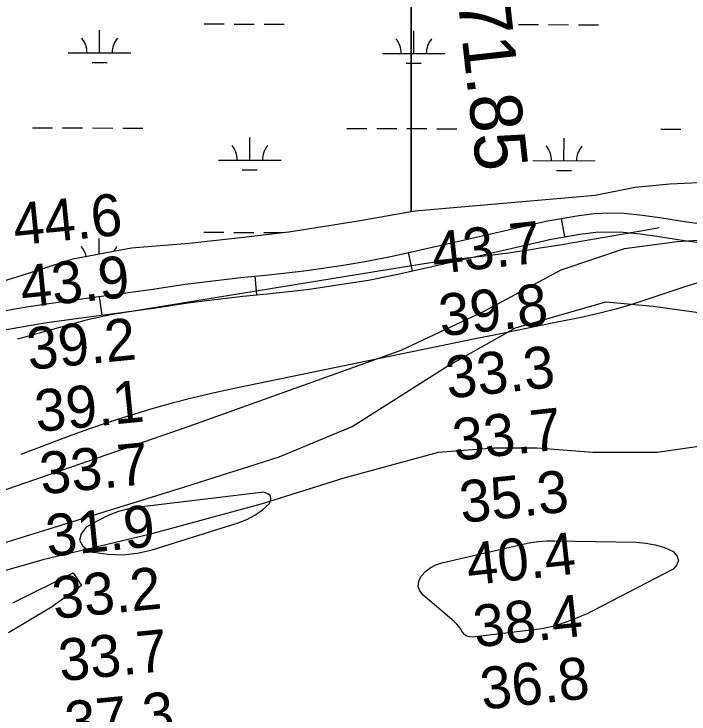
# Model space of a CAD drawing. Extents: x 3219052 to 3256913, y 800770 to 826146.
# Drawn here: x 3223837 to 3224915, y 816492 to 817611 of the extents above; entities that cross this region are included whole.
import ezdxf

# ---------------------------------------------------------------- set-up
doc = ezdxf.new("R2010")
doc.units = 0
for name, color, linetype in [('V-RIVR-RANG', 7, 'Continuous'), ('V-RIVR-RANG-IDEN', 7, 'Continuous'), ('V-ROAD-CNTR', 7, 'Continuous'), ('V-SITE-VEGE', 7, 'Continuous'), ('V-TOPO-MAJR', 7, 'Continuous'), ('V-TOPO-MINR', 7, 'Continuous'), ('V-WETL-SWMP', 7, 'Continuous')]:
    doc.layers.add(name, color=color, linetype=linetype)

msp = doc.modelspace()

# ---------------------------------------------------------------- linework, layer by layer
at = {"layer": 'V-ROAD-CNTR'}
for p, q in [((3224711, 817284), (3224716.2, 817254.5)), ((3224466.3, 817229.4), (3224473, 817200.2)), ((3224221.3, 817192), (3224224.2, 817162.1)), ((3223972.9, 817159.5), (3223976.9, 817129.7))]:
    msp.add_line(p, q, dxfattribs=at)
for points in [[(3223234.1, 816639.7), (3223607.5, 816776.5), (3224116.6, 816952.2), (3224455.2, 817073.6), (3224587.9, 817135.7), (3224711, 817202), (3224812.2, 817235.9), (3224896.2, 817247), (3225122.8, 817261.3), (3225233.3, 817267.9), (3225342, 817271.9), (3225519.9, 817303.8), (3225646.7, 817330.2), (3225747.4, 817347.9), (3225869.8, 817355.1), (3226011.4, 817359), (3226126, 817370.9), (3226293.3, 817395.4), (3226462.7, 817414.3)], [(3223812.2, 817134.6), (3223847, 817141.1), (3223884.8, 817147.2), (3223944.4, 817155.7), (3224011.9, 817164.7), (3224058.7, 817171), (3224110.2, 817179), (3224149.9, 817183.9), (3224198.9, 817189.8), (3224238.3, 817193.6), (3224272.2, 817197), (3224304.7, 817200.8), (3224362.7, 817209.5), (3224397.6, 817215.1), (3224443.8, 817224.2), (3224535.5, 817245.2), (3224623.9, 817265.4), (3224686.4, 817279.7), (3224736, 817288.4), (3224763.8, 817292), (3224789, 817292.7), (3224811.6, 817292.2), (3224840.7, 817289), (3224871.5, 817285.1), (3224911.6, 817278.6), (3224959.1, 817272.2)], [(3223818.8, 817105.4), (3223852.1, 817111.5), (3223889.4, 817117.6), (3223948.5, 817125.9), (3224015.9, 817134.9), (3224063.1, 817141.3), (3224114.4, 817149.3), (3224153.6, 817154.1), (3224202.1, 817160), (3224241.2, 817163.7), (3224275.5, 817167.2), (3224308.7, 817171.1), (3224367.3, 817179.9), (3224402.9, 817185.5), (3224450, 817194.9), (3224542.2, 817216), (3224630.6, 817236.2), (3224692.4, 817250.3), (3224740.6, 817258.8), (3224766.1, 817262.1), (3224789.1, 817262.7), (3224809.7, 817262.2), (3224837.1, 817259.2), (3224867.2, 817255.4), (3224907.2, 817248.9), (3224955.7, 817242.4)]]:
    msp.add_lwpolyline(points, dxfattribs=at)
at = {"layer": 'V-SITE-VEGE'}
for p, q in [((3224638, 817109.5), (3224782.1, 817150.7)), ((3224782.1, 817150.7), (3224857.6, 817143.9)), ((3224857.6, 817143.9), (3225008.5, 817123.3)), ((3224528.2, 817047.7), (3224638, 817109.5)), ((3224377.2, 816951.6), (3224528.2, 817047.7)), ((3224260.5, 816903.5), (3224377.2, 816951.6)), ((3224960.5, 816924.1), (3224864.4, 816910.4)), ((3224514.4, 816910.4), (3224363.5, 816869.2)), ((3224603.6, 816917.3), (3224514.4, 816910.4)), ((3224672.3, 816917.3), (3224603.6, 816917.3)), ((3224761.5, 816910.4), (3224672.3, 816917.3)), ((3224864.4, 816910.4), (3224761.5, 816910.4)), ((3224109.5, 816855.5), (3224260.5, 816903.5)), ((3224363.5, 816869.2), (3224233.1, 816828)), ((3223732.1, 816738.7), (3224109.5, 816855.5)), ((3224233.1, 816828), (3224054.6, 816779.9)), ((3224054.6, 816779.9), (3223883.1, 816738.7)), ((3223883.1, 816738.7), (3223615.4, 816663.2)), ((3223835, 816670.1), (3223931.1, 816718.1)), ((3223931.1, 816718.1), (3223944.8, 816697.5)), ((3223944.8, 816697.5), (3223896.8, 816663.2)), ((3223896.8, 816663.2), (3223828.2, 816622))]:
    msp.add_line(p, q, dxfattribs=at)
at = {"layer": 'V-TOPO-MAJR'}
msp.add_lwpolyline([(3224221.7, 816809.9), (3224233.6, 816818.6), (3224244.8, 816828.5), (3224247, 816835.3), (3224246.7, 816840.8), (3224242.5, 816844.4), (3224235.7, 816846.7), (3224032.6, 816822.1), (3224018, 816819.4), (3224003.7, 816815.8), (3223989.9, 816810.5), (3223976.5, 816804.1), (3223952.3, 816791), (3223944.3, 816780.1), (3223941.6, 816769.9), (3223946.9, 816760.8), (3223957.5, 816752.5), (3223963.3, 816751.1), (3223987, 816747.6), (3224010.6, 816746.6), (3224034, 816749.4), (3224057.4, 816754.6), (3224194.8, 816797.6), (3224208.6, 816803.2), (3224221.7, 816809.9)], dxfattribs=at)
at = {"layer": 'V-TOPO-MINR'}
for points in [[(3224867.5, 817268.8), (3224844.6, 817264.5), (3224730.2, 817245.1), (3224712.5, 817242.1), (3224694.8, 817239.2), (3224677, 817236.4), (3224659.2, 817233.5), (3224636.7, 817230), (3224630.2, 817229.1), (3224623.7, 817228.1), (3224617.2, 817227.3), (3224610.7, 817226.5), (3224569.7, 817221.8), (3224542.7, 817218.6), (3224515.8, 817215), (3224488.9, 817211.1), (3224462, 817206.9), (3224011, 817133.4), (3223991.3, 817129.9), (3223971.7, 817125.9), (3223952.2, 817121.3), (3223932.8, 817116.2), (3223842.3, 817091)], [(3224933.8, 817182.5), (3224906.6, 817174), (3224879.5, 817165.1), (3224852.5, 817155.9), (3224825.3, 817147.2), (3224798, 817139.1), (3224770.4, 817132.2), (3224742.6, 817126), (3224699, 817117.1), (3224668.2, 817110.9), (3224637.5, 817104.6), (3224606.7, 817098.3), (3224576, 817092), (3224191.1, 817013), (3224157, 817005.6), (3224123, 816997.6), (3224089.2, 816988.8), (3224055.5, 816979.5), (3224022.1, 816969.4), (3223988.9, 816958.8), (3223955.9, 816947.4), (3223923.1, 816935.5), (3223847.7, 816907.1)], [(3224560, 816616.8), (3224556.4, 816619.6), (3224553.2, 816623.4), (3224550.4, 816628), (3224547.2, 816632.4), (3224543.6, 816636.4), (3224539.7, 816640.1), (3224490.3, 816682.3), (3224485.3, 816689.4), (3224482.7, 816696.8), (3224483.6, 816704.6), (3224487, 816712.6), (3224494, 816720), (3224501.7, 816726.2), (3224510.5, 816730.7), (3224520.1, 816734), (3224649.8, 816763.9), (3224662.3, 816766.3), (3224675, 816768.1), (3224687.7, 816768.9), (3224700.4, 816769.2), (3224831.2, 816766.9), (3224846.4, 816765.6), (3224861.3, 816762.9), (3224875.8, 816758.2), (3224889.8, 816752.2), (3224895.9, 816745.1), (3224898.5, 816738), (3224895.9, 816730.8), (3224889.9, 816723.7), (3224762.5, 816657.7), (3224757.4, 816655.1), (3224752.2, 816652.6), (3224746.9, 816650.3), (3224741.6, 816648), (3224736.3, 816645.9), (3224730.9, 816643.8), (3224725.5, 816641.8), (3224720.1, 816639.9), (3224704.6, 816634.6), (3224697.4, 816632.5), (3224690.2, 816630.6), (3224682.9, 816629.1), (3224675.5, 816628), (3224569.3, 816615.2), (3224564.4, 816615.5), (3224560, 816616.8)]]:
    msp.add_lwpolyline(points, dxfattribs=at)
at = {"layer": 'V-WETL-SWMP'}
for p, q in [((3224471.4, 818126.2), (3224471.4, 817295.2)), ((3224471.4, 817295.2), (3224471.4, 818126.1)), ((3224140.6, 817594.6), (3224172.6, 817594.6)), ((3224188.6, 817594.5), (3224220.6, 817594.5)), ((3224236.6, 817594.4), (3224268.6, 817594.4)), ((3224642.5, 817593.6), (3224674.5, 817593.5)), ((3224690.5, 817593.5), (3224722.5, 817593.4)), ((3224738.5, 817593.4), (3224770.5, 817593.3)), ((3223973.5, 817548.5), (3223973.5, 817584.5)), ((3224475.3, 817547.5), (3224475.4, 817583.5)), ((3223923.5, 817548.6), (3224023.5, 817548.4)), ((3224425.4, 817547.6), (3224471.4, 817547.5)), ((3224471.4, 817547.5), (3224525.3, 817547.4)), ((3223961.4, 817533.1), (3223985.4, 817533.1)), ((3224463.3, 817532.1), (3224471.4, 817532.1)), ((3224471.4, 817532.1), (3224487.3, 817532)), ((3223866.4, 817428.7), (3223898.4, 817428.6)), ((3223914.4, 817428.6), (3223946.4, 817428.5)), ((3223962.4, 817428.5), (3223994.4, 817428.4)), ((3224010.4, 817428.4), (3224042.4, 817428.3)), ((3224368.3, 817427.6), (3224400.3, 817427.6)), ((3224416.3, 817427.5), (3224448.3, 817427.5)), ((3224464.3, 817427.4), (3224471.4, 817427.4)), ((3224471.4, 817427.4), (3224496.2, 817427.4)), ((3224512.2, 817427.3), (3224544.2, 817427.3)), ((3224870.1, 817426.6), (3224902.1, 817426.5)), ((3224213.6, 817377.2), (3224213.7, 817413.2)), ((3224715.4, 817376.2), (3224715.5, 817412.2)), ((3224163.6, 817377.3), (3224263.6, 817377.1)), ((3224665.4, 817376.3), (3224765.4, 817376.1)), ((3224201.5, 817361.8), (3224225.5, 817361.8)), ((3224703.4, 817360.8), (3224727.4, 817360.7)), ((3224884.7, 817339.1), (3224995.9, 817345)), ((3224765.1, 817321), (3224829.1, 817333.7)), ((3224829.1, 817333.7), (3224884.7, 817339.1)), ((3224477.6, 817296.3), (3224765.1, 817321)), ((3224383.4, 817279.6), (3224471.4, 817295.2)), ((3224471.4, 817295.2), (3224477.6, 817296.3)), ((3224276, 817262.8), (3224383.4, 817279.6)), ((3224139.9, 817261.9), (3224171.9, 817261.9)), ((3224187.9, 817261.8), (3224219.9, 817261.8)), ((3224198.7, 817253.6), (3224276, 817262.8)), ((3224235.9, 817261.7), (3224266.3, 817261.7)), ((3223972.8, 817227.5), (3223972.8, 817251.9)), ((3224024.7, 817237.3), (3224116.5, 817244.3)), ((3224116.5, 817244.3), (3224198.7, 817253.6)), ((3223930.6, 817219.5), (3224024.7, 817237.3)), ((3223858.3, 817195.8), (3223930.6, 817219.5)), ((3223769.1, 817168.3), (3223858.3, 817195.8))]:
    msp.add_line(p, q, dxfattribs=at)
for centre, start, end in [((3223918.2, 817549.1), 359.1081, 40.6518), ((3224028.7, 817548.9), 139.1081, 180.6517), ((3224420.1, 817548.1), 359.1081, 40.6518), ((3224530.6, 817547.9), 139.1081, 180.6517), ((3224158.3, 817377.8), 359.1081, 40.6518), ((3224268.8, 817377.6), 139.1081, 180.6517), ((3224660.2, 817376.8), 359.1081, 40.6518), ((3224770.7, 817376.5), 139.1081, 180.6517), ((3223917.5, 817216.5), 11.6062, 40.6518), ((3224028, 817216.2), 139.1081, 153.4426)]:
    msp.add_arc(centre, 35.2, start, end, dxfattribs=at)

# ---------------------------------------------------------------- texts
at = {"layer": 'V-RIVR-RANG'}
for s, rotation, p in [('44.6', 5.6683, (3223838.6, 817240.8)), ('43.7', 6.2183, (3224507.9, 817194.9)), ('43.9', 5.6683, (3223850.3, 817141.5)), ('39.8', 6.2183, (3224519, 817095.5)), ('39.2', 5.6683, (3223860.7, 817042)), ('33.3', 6.2183, (3224530, 816996.1)), ('39.1', 5.6683, (3223873.2, 816942.7)), ('33.7', 6.2183, (3224541.1, 816896.7)), ('33.7', 5.6683, (3223881, 816843)), ('35.3', 6.2183, (3224552.2, 816797.3)), ('31.9', 5.6683, (3223890.8, 816743.5)), ('40.4', 6.2183, (3224563.3, 816697.9)), ('33.2', 5.6683, (3223901.2, 816644.1)), ('38.4', 6.2183, (3224574.3, 816598.6)), ('33.7', 5.6683, (3223911.3, 816544.6)), ('36.8', 6.2183, (3224585.4, 816499.2)), ('37.3', 5.6683, (3223921.5, 816445.1))]:
    msp.add_text(s, height=67, rotation=rotation, dxfattribs=at).set_placement(p)
at = {"layer": 'V-RIVR-RANG-IDEN'}
msp.add_text('R-271.85', height=83, rotation=276.3593, dxfattribs=at).set_placement((3224525.7, 817810.6))

doc.saveas('drawing.dxf')
